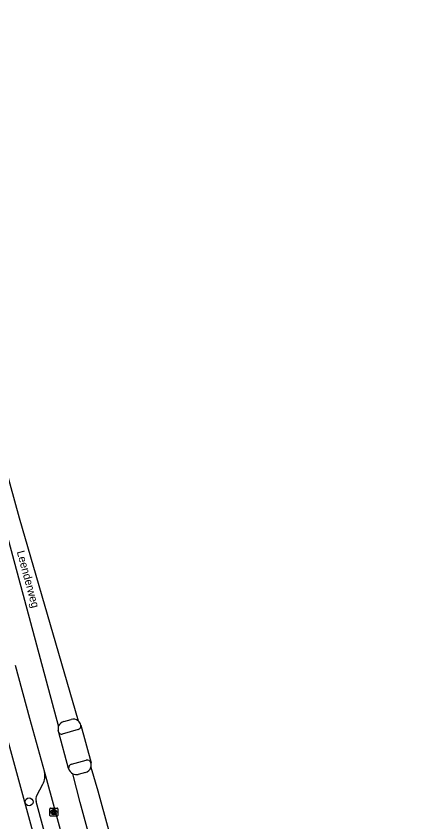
# Model space of a CAD drawing. Extents: x 162250 to 162654, y 380744 to 381605.
# Drawn here: x 162562.1 to 162613.5, y 381100.2 to 381200.9 of the extents above; entities that cross this region are included whole.
import ezdxf

# ---------------------------------------------------------------- set-up
doc = ezdxf.new("R2010")
doc.units = 0
for name, color, linetype in [('IMGEO_Boom', 7, 'Continuous'), ('IMGEO_Fietspad_gesloten', 7, 'Continuous'), ('IMGEO_Kolk', 7, 'Continuous'), ('IMGEO_Openbare_ruimte_label', 7, 'Continuous'), ('IMGEO_Parkeervlak_open', 7, 'Continuous'), ('IMGEO_Rijbaan_regionaal_gesloten', 7, 'Continuous'), ('IMGEO_Voetpad_gesloten', 7, 'Continuous')]:
    doc.layers.add(name, color=color, linetype=linetype)

msp = doc.modelspace()

# ---------------------------------------------------------------- linework, layer by layer
at = {"layer": 'IMGEO_Boom'}
msp.add_circle((162563.71, 381102.74), 0.489, dxfattribs=at)
at = {"layer": 'IMGEO_Fietspad_gesloten'}
msp.add_lwpolyline([(162536.4, 381200.37), (162539.14, 381190.34), (162540.94, 381183.77), (162548.98, 381154.4), (162551.59, 381144.84), (162551.64, 381144.65), (162554.81, 381133.12), (162560.74, 381111.45), (162562.99, 381103.2), (162573.05, 381066.4), (162577.34, 381050.8), (162584.53, 381024.55), (162587.31, 381014.37), (162588.43, 381010.25), (162590.22, 381003.72), (162603.15, 380956.32), (162606.98, 380942.37), (162608.34, 380937.39), (162611.75, 380924.89), (162613.15, 380919.83), (162613.48, 380918.57)], dxfattribs=at)
at = {"layer": 'IMGEO_Kolk'}
for p, q in [((162566.3, 381101.04), (162566.3, 381101.89)), ((162566.38, 381101.97), (162567.23, 381101.97)), ((162567.3, 381101.89), (162567.3, 381101.04)), ((162567.23, 381100.96), (162566.38, 381100.96)), ((162566.79, 381101.74), (162566.82, 381101.74)), ((162566.81, 381101.19), (162566.79, 381101.19))]:
    msp.add_line(p, q, dxfattribs=at)
for points in [[(162566.3, 381101.04), (162566.3, 381101.89)], [(162566.38, 381101.97), (162567.23, 381101.97)], [(162567.3, 381101.89), (162567.3, 381101.04)], [(162567.23, 381100.96), (162566.38, 381100.96)], [(162566.62, 381101.66), (162566.75, 381101.66), (162566.75, 381101.51), (162566.88, 381101.66), (162567.04, 381101.66), (162566.89, 381101.51), (162567.05, 381101.26), (162566.89, 381101.26), (162566.81, 381101.43), (162566.75, 381101.36), (162566.75, 381101.26), (162566.62, 381101.26), (162566.62, 381101.66)]]:
    msp.add_lwpolyline(points, dxfattribs=at)
for centre, start, end in [((162566.38, 381101.89), 91.552, 178.448), ((162566.38, 381101.89), 91.552, 178.448), ((162567.23, 381101.89), 1.552, 88.448), ((162567.23, 381101.89), 1.552, 88.448), ((162566.38, 381101.04), 181.552, 268.448), ((162566.38, 381101.04), 181.552, 268.448), ((162567.23, 381101.04), 271.552, 358.448), ((162567.23, 381101.04), 271.552, 358.448)]:
    msp.add_arc(centre, 0.0765, start, end, dxfattribs=at)
for centre, major_axis, ratio, start_param, end_param in [((162566.79, 381101.46), (-0.387, 0.002), 0.722429, 4.712389, 7.853982), ((162566.81, 381101.46), (-0.39, 0.002), 0.717154, 1.570796, 4.712389)]:
    msp.add_ellipse(centre, major_axis=major_axis, ratio=ratio, start_param=start_param, end_param=end_param, dxfattribs=at)
at = {"layer": 'IMGEO_Parkeervlak_open'}
for points in [[(162564.67, 381103.55), (162565.43, 381104.95)], [(162582.83, 381036.13), (162576.88, 381057.84), (162575.09, 381064.36), (162574.63, 381066.04), (162569.26, 381085.65), (162567.48, 381092.19), (162564.58, 381102.79)]]:
    msp.add_lwpolyline(points, dxfattribs=at)
for centre, radius, start, end in [((162563.65, 381105.97), 2.05, 330.3395, 14.1942), ((162565.41, 381103.08), 0.878, 146.8832, 198.9589)]:
    msp.add_arc(centre, radius, start, end, dxfattribs=at)
at = {"layer": 'IMGEO_Rijbaan_regionaal_gesloten'}
for points in [[(162545.1, 381200.93), (162546.55, 381196.04), (162562.47, 381138.22), (162569.84, 381112.87)], [(162567.41, 381112.24), (162544.79, 381196.12), (162543.65, 381200.38)], [(162561.98, 381119.81), (162563.77, 381113.22), (162565.64, 381106.47)], [(162568.05, 381112.78), (162568.96, 381113.02)], [(162570.17, 381112.34), (162571.46, 381107.62)], [(162567.43, 381111.42), (162567.35, 381111.7)], [(162568.66, 381106.91), (162567.43, 381111.42)], [(162571.44, 381107.07), (162572.29, 381104.14), (162600.62, 381000.71)], [(162565.64, 381106.47), (162577.17, 381064.27), (162584.45, 381036.62)], [(162598.13, 380999.93), (162593.63, 381016.38), (162570.08, 381102.66), (162569.2, 381106.25)], [(162570.75, 381106.43), (162569.87, 381106.17)]]:
    msp.add_lwpolyline(points, dxfattribs=at)
for centre, radius, start, end in [((162569.27, 381112.16), 0.921, 51.2192, 109.7096), ((162568.25, 381111.88), 0.919, 157.0017, 191.0472), ((162568.25, 381111.88), 0.914, 102.6588, 157.2846), ((162569.27, 381112.15), 0.918, 11.6825, 51.5325), ((162569.63, 381107.15), 1, 193.8321, 244.5497), ((162570.52, 381107.37), 0.973, 283.7464, 341.9734), ((162570.51, 381107.37), 0.976, 342.063, 14.58), ((162569.64, 381107.16), 1.01, 244.3206, 283.0366)]:
    msp.add_arc(centre, radius, start, end, dxfattribs=at)
at = {"layer": 'IMGEO_Voetpad_gesloten'}
for points in [[(162569.84, 381111.77), (162567.84, 381111.2)], [(162569.01, 381107.46), (162570.87, 381107.96)]]:
    msp.add_lwpolyline(points, dxfattribs=at)
for centre, radius, start, end in [((162569.72, 381112.22), 0.47, 284.9259, 14.3365), ((162567.79, 381111.6), 0.405, 206.725, 276.6065), ((162570.98, 381107.48), 0.493, 15.8544, 103.2571), ((162569.15, 381106.98), 0.496, 105.785, 188.2921)]:
    msp.add_arc(centre, radius, start, end, dxfattribs=at)

# ---------------------------------------------------------------- texts
at = {"layer": 'IMGEO_Openbare_ruimte_label'}
msp.add_text('Leenderweg', height=1, rotation=285.1345, dxfattribs=at).set_placement((162562.16, 381134))

doc.saveas('drawing.dxf')
